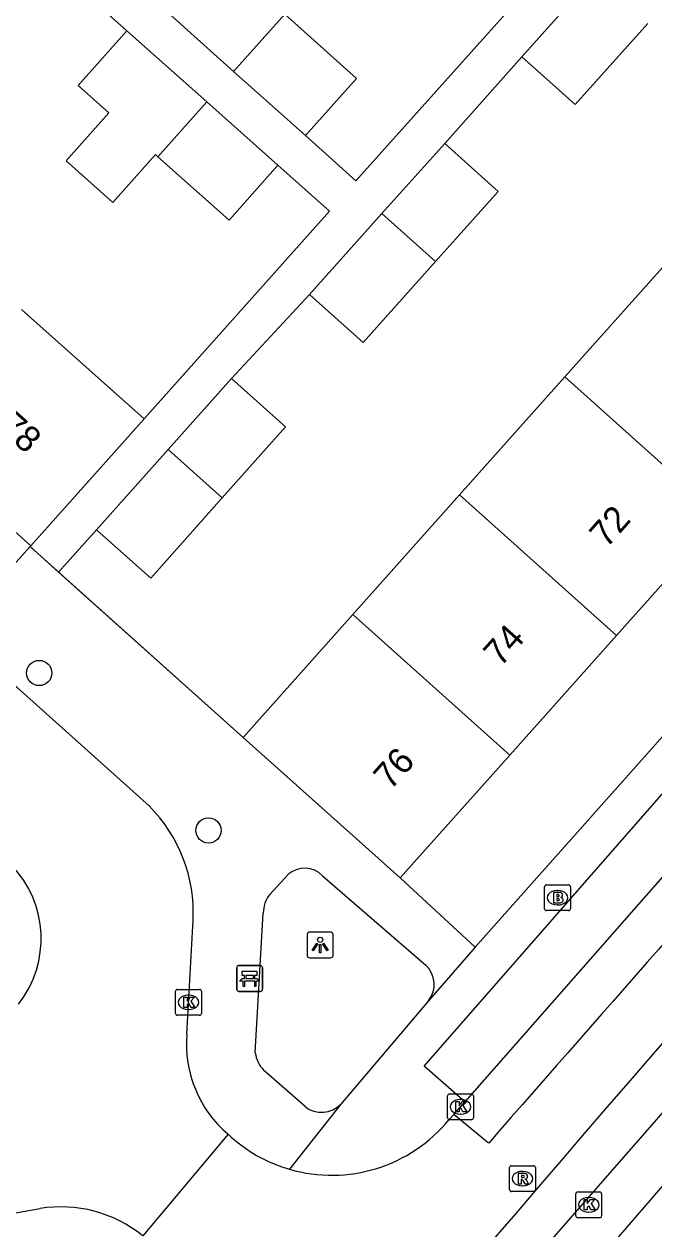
# Model space of a CAD drawing. Extents: x 159040 to 160094, y 381214 to 382518.
# Drawn here: x 159523.71 to 159548.11, y 381995.12 to 382041.78 of the extents above; entities that cross this region are included whole.
import ezdxf

# ---------------------------------------------------------------- set-up
doc = ezdxf.new("R2010")
doc.units = 0
for name, color, linetype in [('IMGEO_Bank', 7, 'Continuous'), ('IMGEO_Boom', 7, 'Continuous'), ('IMGEO_Brandkraan', 7, 'Continuous'), ('IMGEO_Kolk', 7, 'Continuous'), ('IMGEO_Lichtpunt', 7, 'Continuous'), ('IMGEO_Muur', 7, 'Continuous'), ('IMGEO_Pand', 7, 'Continuous'), ('IMGEO_Pand_nummerreeks', 7, 'Continuous'), ('IMGEO_Rijbaan_lokaal_gesloten', 7, 'Continuous'), ('IMGEO_Rijbaan_lokaal_open', 7, 'Continuous'), ('IMGEO_Rioolput', 7, 'Continuous'), ('IMGEO_Voetpad_open', 7, 'Continuous')]:
    doc.layers.add(name, color=color, linetype=linetype)

msp = doc.modelspace()

# ---------------------------------------------------------------- linework, layer by layer
at = {"layer": 'IMGEO_Bank'}
for p, q in [((159532.022, 382005.321), (159532.863, 382005.321)), ((159532.863, 382005.321), (159532.022, 382005.321)), ((159531.947, 382004.396), (159531.947, 382005.237)), ((159531.947, 382005.237), (159531.947, 382004.396)), ((159532.256, 382004.827), (159532.256, 382004.933)), ((159532.3, 382004.933), (159532.3, 382004.827)), ((159532.588, 382004.939), (159532.306, 382004.939)), ((159532.306, 382004.821), (159532.588, 382004.821)), ((159532.594, 382004.827), (159532.594, 382004.933)), ((159532.638, 382004.933), (159532.638, 382004.827)), ((159532.947, 382005.246), (159532.947, 382004.405)), ((159532.947, 382004.405), (159532.947, 382005.246)), ((159532.644, 382004.719), (159532.251, 382004.719)), ((159532.872, 382004.321), (159532.031, 382004.321)), ((159532.031, 382004.321), (159532.872, 382004.321))]:
    msp.add_line(p, q, dxfattribs=at)
for points in [[(159532.194, 382004.719), (159532.052, 382004.719), (159532.164, 382004.821), (159532.25, 382004.821)], [(159532.25, 382004.939), (159532.164, 382004.939), (159532.164, 382005.1), (159532.727, 382005.1), (159532.727, 382004.939), (159532.644, 382004.939)], [(159532.644, 382004.821), (159532.727, 382004.821), (159532.839, 382004.719), (159532.7, 382004.719)], [(159532.244, 382004.712), (159532.244, 382004.505), (159532.201, 382004.505), (159532.201, 382004.712)], [(159532.694, 382004.712), (159532.694, 382004.505), (159532.65, 382004.505), (159532.65, 382004.712)]]:
    msp.add_lwpolyline(points, dxfattribs=at)
for centre, radius, start, end in [((159532.025, 382005.243), 0.0779, 92.4484, 184.2845), ((159532.025, 382005.243), 0.0779, 92.4484, 184.2845), ((159532.869, 382005.243), 0.0779, 2.4484, 94.2845), ((159532.869, 382005.243), 0.0779, 2.4484, 94.2845), ((159532.249, 382004.932), 0.00671, 2.8957, 87.1043), ((159532.249, 382004.828), 0.00671, 272.8957, 357.1043), ((159532.306, 382004.932), 0.00671, 92.8957, 177.1043), ((159532.306, 382004.828), 0.00671, 182.8957, 267.1043), ((159532.588, 382004.932), 0.00671, 2.8957, 87.1043), ((159532.588, 382004.828), 0.00671, 272.8957, 357.1043), ((159532.645, 382004.932), 0.00671, 92.8957, 177.1043), ((159532.645, 382004.828), 0.00671, 182.8957, 267.1043), ((159532.025, 382004.399), 0.0779, 182.4484, 274.2845), ((159532.025, 382004.399), 0.0779, 182.4484, 274.2845), ((159532.194, 382004.712), 0.00671, 2.8957, 87.1043), ((159532.251, 382004.712), 0.00671, 92.8957, 177.1043), ((159532.643, 382004.712), 0.00671, 2.8957, 87.1043), ((159532.7, 382004.712), 0.00671, 92.8957, 177.1043), ((159532.869, 382004.399), 0.0779, 272.4484, 4.2845), ((159532.869, 382004.399), 0.0779, 272.4484, 4.2845)]:
    msp.add_arc(centre, radius, start, end, dxfattribs=at)
at = {"layer": 'IMGEO_Boom'}
for centre in [(159524.296, 382016.651), (159530.856, 382010.555)]:
    msp.add_circle(centre, 0.489, dxfattribs=at)
at = {"layer": 'IMGEO_Brandkraan'}
for p, q in [((159543.875, 382007.524), (159543.875, 382008.376)), ((159543.95, 382008.45), (159544.802, 382008.45)), ((159544.363, 382008.23), (159544.388, 382008.23)), ((159544.876, 382008.376), (159544.876, 382007.524)), ((159544.386, 382007.67), (159544.361, 382007.67)), ((159544.802, 382007.45), (159543.95, 382007.45))]:
    msp.add_line(p, q, dxfattribs=at)
for points in [[(159543.875, 382007.524), (159543.875, 382008.376)], [(159543.95, 382008.45), (159544.802, 382008.45)], [(159544.223, 382008.15), (159544.223, 382007.75), (159544.436, 382007.75)], [(159544.454, 382008.15), (159544.223, 382008.15)], [(159544.876, 382008.376), (159544.876, 382007.524)], [(159544.402, 382008.069), (159544.348, 382008.069), (159544.348, 382007.993)], [(159544.348, 382007.993), (159544.401, 382007.993)], [(159544.41, 382007.917), (159544.348, 382007.917), (159544.348, 382007.836)], [(159544.348, 382007.836), (159544.41, 382007.836)], [(159544.802, 382007.45), (159543.95, 382007.45)]]:
    msp.add_lwpolyline(points, dxfattribs=at)
for centre, radius, start, end in [((159543.952, 382008.374), 0.0765, 91.552, 178.448), ((159543.952, 382008.374), 0.0765, 91.552, 178.448), ((159544.458, 382008.005), 0.145, 59.4692, 91.5367), ((159544.483, 382008.052), 0.0922, 285.5137, 58.1501), ((159544.8, 382008.374), 0.0765, 1.552, 88.448), ((159544.8, 382008.374), 0.0765, 1.552, 88.448), ((159544.403, 382008.031), 0.0379, 267.8285, 90.9355), ((159544.411, 382007.876), 0.0404, 269.8759, 90.5077), ((159544.442, 382008.001), 0.251, 268.6676, 293.5347), ((159544.488, 382007.86), 0.105, 301.3115, 78.989), ((159543.952, 382007.526), 0.0765, 181.552, 268.448), ((159543.952, 382007.526), 0.0765, 181.552, 268.448), ((159544.8, 382007.526), 0.0765, 271.552, 358.448), ((159544.8, 382007.526), 0.0765, 271.552, 358.448)]:
    msp.add_arc(centre, radius, start, end, dxfattribs=at)
for centre, major_axis, ratio, start_param, end_param in [((159544.362, 382007.95), (-0.387, 0.002), 0.722429, 4.712389, 7.853982), ((159544.387, 382007.95), (-0.39, 0.002), 0.717154, 1.570796, 4.712389)]:
    msp.add_ellipse(centre, major_axis=major_axis, ratio=ratio, start_param=start_param, end_param=end_param, dxfattribs=at)
at = {"layer": 'IMGEO_Kolk'}
for p, q in [((159529.656, 382004.398), (159530.508, 382004.398)), ((159529.581, 382003.472), (159529.581, 382004.324)), ((159530.069, 382004.178), (159530.094, 382004.178)), ((159530.582, 382004.324), (159530.582, 382003.472)), ((159530.092, 382003.618), (159530.067, 382003.618)), ((159530.508, 382003.398), (159529.656, 382003.398)), ((159540.12, 381999.426), (159540.12, 382000.278)), ((159540.195, 382000.352), (159541.047, 382000.352)), ((159541.121, 382000.278), (159541.121, 381999.426)), ((159540.608, 382000.132), (159540.633, 382000.132)), ((159541.047, 381999.352), (159540.195, 381999.352)), ((159540.631, 381999.572), (159540.606, 381999.572)), ((159545.086, 381995.632), (159545.086, 381996.484)), ((159545.161, 381996.558), (159546.013, 381996.558)), ((159546.087, 381996.484), (159546.087, 381995.632)), ((159545.574, 381996.338), (159545.599, 381996.338)), ((159546.013, 381995.558), (159545.161, 381995.558)), ((159545.597, 381995.778), (159545.572, 381995.778))]:
    msp.add_line(p, q, dxfattribs=at)
for points in [[(159529.656, 382004.398), (159530.508, 382004.398)], [(159529.581, 382003.472), (159529.581, 382004.324)], [(159529.902, 382004.098), (159530.025, 382004.098), (159530.025, 382003.947), (159530.155, 382004.098), (159530.319, 382004.098), (159530.173, 382003.947), (159530.326, 382003.698), (159530.174, 382003.698), (159530.089, 382003.862), (159530.025, 382003.795), (159530.025, 382003.698), (159529.902, 382003.698), (159529.902, 382004.098)], [(159530.582, 382004.324), (159530.582, 382003.472)], [(159530.508, 382003.398), (159529.656, 382003.398)], [(159540.12, 381999.426), (159540.12, 382000.278)], [(159540.195, 382000.352), (159541.047, 382000.352)], [(159541.121, 382000.278), (159541.121, 381999.426)], [(159540.441, 382000.052), (159540.564, 382000.052), (159540.564, 381999.901), (159540.694, 382000.052), (159540.858, 382000.052), (159540.712, 381999.901), (159540.865, 381999.652), (159540.713, 381999.652), (159540.628, 381999.816), (159540.564, 381999.749), (159540.564, 381999.652), (159540.441, 381999.652), (159540.441, 382000.052)], [(159541.047, 381999.352), (159540.195, 381999.352)], [(159545.086, 381995.632), (159545.086, 381996.484)], [(159545.161, 381996.558), (159546.013, 381996.558)], [(159546.087, 381996.484), (159546.087, 381995.632)], [(159545.407, 381996.258), (159545.53, 381996.258), (159545.53, 381996.107), (159545.66, 381996.258), (159545.824, 381996.258), (159545.678, 381996.107), (159545.831, 381995.858), (159545.679, 381995.858), (159545.594, 381996.022), (159545.53, 381995.955), (159545.53, 381995.858), (159545.407, 381995.858), (159545.407, 381996.258)], [(159546.013, 381995.558), (159545.161, 381995.558)]]:
    msp.add_lwpolyline(points, dxfattribs=at)
for centre, start, end in [((159529.658, 382004.322), 91.552, 178.448), ((159529.658, 382004.322), 91.552, 178.448), ((159530.506, 382004.322), 1.552, 88.448), ((159530.506, 382004.322), 1.552, 88.448), ((159529.658, 382003.474), 181.552, 268.448), ((159529.658, 382003.474), 181.552, 268.448), ((159530.506, 382003.474), 271.552, 358.448), ((159530.506, 382003.474), 271.552, 358.448), ((159540.197, 382000.276), 91.552, 178.448), ((159540.197, 382000.276), 91.552, 178.448), ((159541.045, 382000.276), 1.552, 88.448), ((159541.045, 382000.276), 1.552, 88.448), ((159540.197, 381999.428), 181.552, 268.448), ((159540.197, 381999.428), 181.552, 268.448), ((159541.045, 381999.428), 271.552, 358.448), ((159541.045, 381999.428), 271.552, 358.448), ((159545.163, 381996.482), 91.552, 178.448), ((159545.163, 381996.482), 91.552, 178.448), ((159546.011, 381996.482), 1.552, 88.448), ((159546.011, 381996.482), 1.552, 88.448), ((159545.163, 381995.634), 181.552, 268.448), ((159545.163, 381995.634), 181.552, 268.448), ((159546.011, 381995.634), 271.552, 358.448), ((159546.011, 381995.634), 271.552, 358.448)]:
    msp.add_arc(centre, 0.0765, start, end, dxfattribs=at)
for centre, major_axis, ratio, start_param, end_param in [((159530.068, 382003.898), (-0.387, 0.002), 0.722429, 4.712389, 7.853982), ((159530.093, 382003.898), (-0.39, 0.002), 0.717154, 1.570796, 4.712389), ((159540.607, 381999.852), (-0.387, 0.002), 0.722429, 4.712389, 7.853982), ((159540.632, 381999.852), (-0.39, 0.002), 0.717154, 1.570796, 4.712389), ((159545.573, 381996.058), (-0.387, 0.002), 0.722429, 4.712389, 7.853982), ((159545.598, 381996.058), (-0.39, 0.002), 0.717154, 1.570796, 4.712389)]:
    msp.add_ellipse(centre, major_axis=major_axis, ratio=ratio, start_param=start_param, end_param=end_param, dxfattribs=at)
at = {"layer": 'IMGEO_Lichtpunt'}
for p, q in [((159534.683, 382006.522), (159534.683, 382005.715)), ((159534.683, 382006.522), (159534.683, 382005.715)), ((159535.585, 382006.617), (159534.777, 382006.617)), ((159535.585, 382006.617), (159534.777, 382006.617)), ((159535.679, 382005.715), (159535.679, 382006.522)), ((159535.679, 382005.715), (159535.679, 382006.522)), ((159534.777, 382005.621), (159535.585, 382005.621)), ((159534.777, 382005.621), (159535.585, 382005.621))]:
    msp.add_line(p, q, dxfattribs=at)
for points in [[(159535.057, 382006.186), (159535.096, 382006.158), (159534.908, 382005.896), (159534.87, 382005.923), (159535.057, 382006.186)], [(159535.159, 382006.138), (159535.206, 382006.138), (159535.206, 382005.816), (159535.159, 382005.816), (159535.159, 382006.138)], [(159535.269, 382006.158), (159535.307, 382006.185), (159535.494, 382005.923), (159535.455, 382005.895), (159535.269, 382006.158)]]:
    msp.add_lwpolyline(points, dxfattribs=at)
msp.add_circle((159535.182, 382006.32), 0.0994, dxfattribs=at)
for centre, start, end in [((159534.777, 382006.522), 90, 180), ((159534.777, 382006.522), 90, 180), ((159535.585, 382006.522), 0, 90), ((159535.585, 382006.522), 0, 90), ((159534.777, 382005.715), 180, 270), ((159534.777, 382005.715), 180, 270), ((159535.585, 382005.715), 270, 0), ((159535.585, 382005.715), 270, 360)]:
    msp.add_arc(centre, 0.0946, start, end, dxfattribs=at)
at = {"layer": 'IMGEO_Muur'}
msp.add_lwpolyline([(159523.984, 382021.51), (159532.198, 382014.154)], dxfattribs=at)
at = {"layer": 'IMGEO_Pand'}
for points in [[(159542.994, 382040.515), (159545.799, 382043.649)], [(159531.828, 382039.948), (159528.761, 382042.693)], [(159531.828, 382039.948), (159533.809, 382042.161)], [(159533.809, 382042.161), (159536.591, 382039.671), (159534.61, 382037.458)], [(159547.874, 382041.797), (159545.067, 382038.66), (159542.994, 382040.515)], [(159527.688, 382041.519), (159525.799, 382039.395), (159526.988, 382038.338), (159525.339, 382036.484), (159527.148, 382034.875), (159528.797, 382036.729), (159528.894, 382036.642)], [(159527.688, 382041.519), (159530.787, 382038.763)], [(159534.61, 382037.458), (159531.828, 382039.948)], [(159528.894, 382036.642), (159530.787, 382038.763)], [(159530.787, 382038.763), (159533.545, 382036.31)], [(159537.577, 382034.438), (159540.007, 382037.153)], [(159540.007, 382037.153), (159542.08, 382035.298), (159539.652, 382032.585)], [(159533.545, 382036.31), (159531.656, 382034.186), (159528.894, 382036.642)], [(159534.772, 382031.304), (159537.577, 382034.438)], [(159537.577, 382034.438), (159539.652, 382032.585)], [(159539.652, 382032.585), (159536.845, 382029.449), (159534.772, 382031.304)], [(159544.66, 382028.114), (159548.783, 382032.733)], [(159523.613, 382030.723), (159528.36, 382026.488)], [(159529.286, 382025.304), (159531.743, 382028.058)], [(159531.743, 382028.058), (159533.844, 382026.183), (159531.386, 382023.429)], [(159540.581, 382023.545), (159544.66, 382028.114)], [(159544.66, 382028.114), (159550.748, 382022.678)], [(159528.36, 382026.488), (159527.306, 382025.307), (159523.977, 382021.576)], [(159523.977, 382021.576), (159519.23, 382025.811)], [(159526.516, 382022.2), (159529.286, 382025.304)], [(159529.286, 382025.304), (159531.386, 382023.429)], [(159536.445, 382018.911), (159540.581, 382023.545)], [(159546.669, 382018.108), (159540.581, 382023.545)], [(159531.386, 382023.429), (159528.617, 382020.325), (159526.516, 382022.2)], [(159550.748, 382022.678), (159546.669, 382018.108)], [(159532.198, 382014.154), (159536.445, 382018.911)], [(159536.445, 382018.911), (159542.532, 382013.475)], [(159546.669, 382018.108), (159542.532, 382013.475)], [(159538.286, 382008.718), (159532.198, 382014.154)], [(159542.532, 382013.475), (159538.286, 382008.718)]]:
    msp.add_lwpolyline(points, dxfattribs=at)
at = {"layer": 'IMGEO_Rijbaan_lokaal_gesloten'}
for points in [[(159566.052, 382028.55), (159555.382, 382016.648), (159540.792, 382000.04)], [(159527.771, 381975.185), (159543.628, 381994.11), (159550.457, 382001.913)], [(159540.355, 381999.56), (159540.792, 382000.04)], [(159540.355, 381999.56), (159540.174, 381999.361)], [(159541.71, 381998.444), (159540.355, 381999.56)], [(159531.611, 381998.791), (159528.307, 381994.858)]]:
    msp.add_lwpolyline(points, dxfattribs=at)
for centre, radius, start, end in [((161097.002, 380642.253), 2063.537, 137.730305, 138.912061), ((160615.691, 381075.954), 1413.213, 138.183435, 141.708364), ((159535.627, 382003.07), 5.868, 253.8029, 320.7954), ((159535.619, 382003.058), 5.854, 226.7917, 253.8431)]:
    msp.add_arc(centre, radius, start, end, dxfattribs=at)
at = {"layer": 'IMGEO_Rijbaan_lokaal_open'}
for points in [[(159528.551, 382011.504), (159521.178, 382018.097), (159517.404, 382021.518), (159504.349, 382033.235)], [(159530.013, 382002.661), (159530.258, 382007.079)], [(159520.883, 381995.312), (159524.328, 381995.916)]]:
    msp.add_lwpolyline(points, dxfattribs=at)
for centre, radius, start, end in [((159524.448, 382007.379), 5.818, 357.0408, 45.1487), ((159520.266, 382006.363), 4.105, 321.9352, 43.7577), ((159534.587, 382002.285), 4.589, 175.2964, 229.577), ((159525.127, 381990.909), 5.07, 51.1544, 99.0652)]:
    msp.add_arc(centre, radius, start, end, dxfattribs=at)
at = {"layer": 'IMGEO_Rioolput'}
for p, q in [((159542.521, 381996.645), (159542.521, 381997.497)), ((159542.596, 381997.571), (159543.448, 381997.571)), ((159543.009, 381997.351), (159543.034, 381997.351)), ((159543.522, 381997.497), (159543.522, 381996.645)), ((159543.448, 381996.571), (159542.596, 381996.571)), ((159543.032, 381996.791), (159543.007, 381996.791))]:
    msp.add_line(p, q, dxfattribs=at)
for points in [[(159542.521, 381996.645), (159542.521, 381997.497)], [(159542.596, 381997.571), (159543.448, 381997.571)], [(159543.522, 381997.497), (159543.522, 381996.645)], [(159543.11, 381997.269), (159542.858, 381997.271), (159542.858, 381996.871)], [(159542.858, 381996.871), (159542.982, 381996.871), (159542.982, 381997.033), (159542.993, 381997.033)], [(159543.036, 381997.19), (159542.982, 381997.19), (159542.982, 381997.109)], [(159542.982, 381997.109), (159543.034, 381997.109)], [(159543.04, 381997.004), (159543.111, 381996.871), (159543.251, 381996.871), (159543.186, 381996.997)], [(159543.448, 381996.571), (159542.596, 381996.571)]]:
    msp.add_lwpolyline(points, dxfattribs=at)
for centre, radius, start, end in [((159542.598, 381997.495), 0.0765, 91.552, 178.448), ((159542.598, 381997.495), 0.0765, 91.552, 178.448), ((159543.446, 381997.495), 0.0765, 1.552, 88.448), ((159543.446, 381997.495), 0.0765, 1.552, 88.448), ((159542.992, 381996.98), 0.0533, 26.0293, 88.6989), ((159543.018, 381997.298), 0.19, 274.7715, 282.9687), ((159543.042, 381997.094), 0.0964, 77.0061, 93.1865), ((159543.056, 381997.151), 0.0378, 276.6634, 79.6772), ((159543.109, 381997.159), 0.109, 350.3612, 89.416), ((159543.107, 381997.159), 0.112, 277.5842, 350.9817), ((159543.091, 381996.944), 0.108, 29.5134, 73.7905), ((159542.598, 381996.647), 0.0765, 181.552, 268.448), ((159542.598, 381996.647), 0.0765, 181.552, 268.448), ((159543.446, 381996.647), 0.0765, 271.552, 358.448), ((159543.446, 381996.647), 0.0765, 271.552, 358.448)]:
    msp.add_arc(centre, radius, start, end, dxfattribs=at)
for centre, major_axis, ratio, start_param, end_param in [((159543.008, 381997.071), (-0.387, 0.002), 0.722429, 4.712389, 7.853982), ((159543.033, 381997.071), (-0.39, 0.002), 0.717154, 1.570796, 4.712389)]:
    msp.add_ellipse(centre, major_axis=major_axis, ratio=ratio, start_param=start_param, end_param=end_param, dxfattribs=at)
at = {"layer": 'IMGEO_Voetpad_open'}
for points in [[(159524.248, 382044.604), (159527.688, 382041.519)], [(159534.61, 382037.458), (159536.566, 382035.707), (159544.039, 382044.059)], [(159499.825, 382040.434), (159522.616, 382020.083), (159523.947, 382021.543)], [(159540.007, 382037.153), (159542.994, 382040.515)], [(159533.545, 382036.31), (159535.541, 382034.535), (159528.36, 382026.488)], [(159567.177, 382035.237), (159541.184, 382006.03)], [(159531.743, 382028.058), (159534.772, 382031.304)], [(159540.792, 382000.04), (159539.208, 382001.423), (159549.401, 382013.073), (159564.516, 382029.967), (159566.052, 382028.55)], [(159525.046, 382020.559), (159526.516, 382022.2)], [(159523.977, 382021.576), (159523.947, 382021.543)], [(159523.947, 382021.543), (159525.046, 382020.559)], [(159525.046, 382020.559), (159532.198, 382014.154)], [(159533.227, 382008.068), (159533.927, 382008.841)], [(159535.277, 382008.8), (159539.274, 382005.341)], [(159538.286, 382008.718), (159541.184, 382006.03)], [(159532.667, 382001.948), (159532.978, 382007.355)], [(159541.184, 382006.03), (159539.381, 382003.956)], [(159539.381, 382003.956), (159535.98, 381999.957)], [(159534.594, 381999.859), (159532.992, 382001.271)], [(159535.98, 381999.957), (159533.99, 381997.435)], [(159549.923, 381998.496), (159545.327, 381993.189), (159529.211, 381973.989), (159517.539, 381959.766), (159511.087, 381951.712)]]:
    msp.add_lwpolyline(points, dxfattribs=at)
for centre, radius, start, end in [((159534.58, 382008.106), 0.984, 44.9068, 131.6141), ((159534.085, 382007.368), 1.107, 140.8031, 180.6956), ((159538.57, 382004.59), 1.03, 322.0006, 46.8348), ((159533.882, 382002.115), 1.227, 187.8216, 223.4659), ((159535.233, 382000.679), 1.039, 232.0845, 316.0044)]:
    msp.add_arc(centre, radius, start, end, dxfattribs=at)

# ---------------------------------------------------------------- texts
at = {"layer": 'IMGEO_Pand_nummerreeks'}
for s, rotation, p in [('78', 318.2643, (159522.697, 382026.096)), ('72', 48.2475, (159546.276, 382021.453)), ('74', 48.2437, (159542.17, 382016.854)), ('76', 48.2437, (159537.909, 382012.081))]:
    msp.add_text(s, height=1, rotation=rotation, dxfattribs=at).set_placement(p)

doc.saveas('drawing.dxf')
